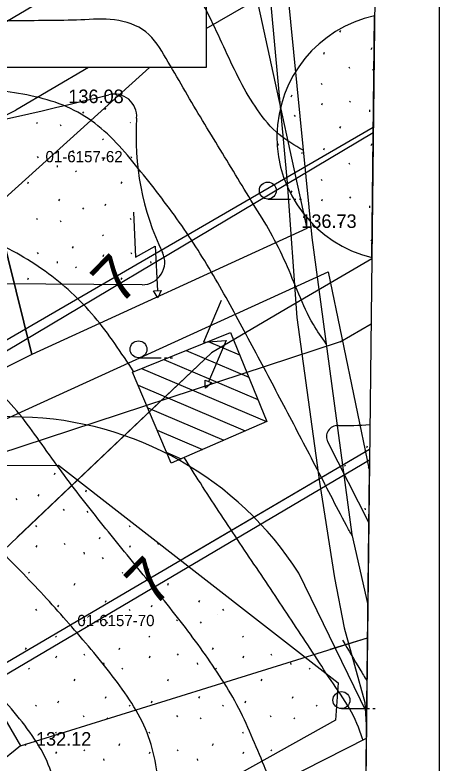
# Model space of a CAD drawing. Extents: x 412225 to 413380, y 4456471 to 4457189.
# Drawn here: x 413276.3 to 413313.9, y 4456910 to 4456976.4 of the extents above; entities that cross this region are included whole.
import ezdxf

# ---------------------------------------------------------------- set-up
doc = ezdxf.new("R2010")
doc.units = 0
for name, color, linetype in [('0_HALİHAZIR', 7, 'Continuous'), ('0_KADASTRO', 7, 'Continuous'), ('0_ÇERÇEVE', 7, 'Continuous'), ('0_ÖNERİ_LEJAND', 7, 'Continuous'), ('Level 28', 7, 'Continuous'), ('Level 41', 7, 'Continuous'), ('Level 54', 7, 'Continuous'), ('Level 62', 7, 'Continuous')]:
    doc.layers.add(name, color=color, linetype=linetype)

msp = doc.modelspace()

# ---------------------------------------------------------------- linework, layer by layer
at = {"layer": '0_HALİHAZIR'}
for p, q in [((413298.752, 4456960.054), (413300.752, 4456960.054)), ((413301.052, 4456960.054), (413301.252, 4456960.054)), ((413301.552, 4456960.054), (413301.752, 4456960.054)), ((413295.436, 4456948.198), (413295.444, 4456948.194)), ((413293.469, 4456947.405), (413296.252, 4456946.22)), ((413291.501, 4456946.613), (413297.061, 4456944.245)), ((413287.287, 4456945.973), (413289.287, 4456945.973)), ((413289.587, 4456945.973), (413289.787, 4456945.973)), ((413290.087, 4456945.973), (413290.287, 4456945.973)), ((413289.533, 4456945.821), (413297.87, 4456942.27)), ((413287.565, 4456945.029), (413298.646, 4456940.308)), ((413287.249, 4456943.533), (413296.752, 4456939.485)), ((413288.1, 4456941.54), (413294.858, 4456938.661)), ((413288.95, 4456939.548), (413292.964, 4456937.838)), ((413289.8, 4456937.555), (413291.07, 4456937.014)), ((413305.281, 4456914.858), (413307.281, 4456914.858)), ((413307.581, 4456914.858), (413307.781, 4456914.858)), ((413308.081, 4456914.858), (413308.281, 4456914.858))]:
    msp.add_line(p, q, dxfattribs=at)
for points in [[(413116.331, 4456890.028), (413109.045, 4456905.121), (413108.991, 4456905.765), (413109.992, 4456907.421), (413126.015, 4456916.948), (413149.238, 4456931.044), (413182.504, 4456947.427), (413224.116, 4456967.077), (413251.948, 4456979.916), (413284.849, 4456997.867), (413288.746, 4456999.833), (413289.324, 4456999.738), (413290.714, 4456998.84), (413297.791, 4456990.684), (413298.627, 4456989.752), (413299.176, 4456988.774), (413299.696, 4456986.572), (413302.643, 4456956.644), (413306.199, 4456930.297), (413307.622, 4456924.066)], [(413308.439, 4456995.203), (413040.966, 4456837.39), (412966.32, 4456784.092)], [(413290.557, 4456994.504), (413294.749, 4456991.207), (413296.58, 4456989.062), (413297.259, 4456987.649), (413297.86, 4456986.25), (413298.338, 4456984.115), (413298.784, 4456979.869), (413300.462, 4456961.486), (413301.317, 4456949.539), (413303.342, 4456934.942), (413304.677, 4456926.46), (413305.536, 4456922.027), (413307.369, 4456915.379), (413307.472, 4456913.409), (413307.494, 4456912.983)], [(413308.103, 4456965.941), (413265.175, 4456940.384), (413047.239, 4456812.664), (412821.475, 4456681.363)], [(413286.835, 4456958.888), (413287.027, 4456954.89), (413288.771, 4456955.869), (413288.967, 4456951.907)], [(413294.622, 4456951.051), (413293.051, 4456947.37), (413295.047, 4456947.491), (413293.494, 4456943.841)], [(412841.576, 4456665.003), (413057.926, 4456790.466), (413273.464, 4456916.652), (413307.769, 4456936.91)], [(413307.485, 4456912.191), (413275.872, 4456896.139), (413259.311, 4456885.136), (413238.607, 4456874.16), (413225.954, 4456866.263)]]:
    msp.add_lwpolyline(points, dxfattribs=at)
for points in [[(413288.631, 4456951.913), (413289.287, 4456951.949), (413288.988, 4456951.277), (413288.773, 4456951.661)], [(413295.442, 4456948.2), (413298.669, 4456940.318), (413290.194, 4456936.633), (413286.751, 4456944.701)], [(413293.194, 4456943.993), (413293.8, 4456943.739), (413293.238, 4456943.264), (413293.212, 4456943.703)]]:
    msp.add_lwpolyline(points, close=True, dxfattribs=at)
for centre in [(413298.752, 4456960.804), (413287.287, 4456946.723), (413305.281, 4456915.608)]:
    msp.add_circle(centre, 0.75, dxfattribs=at)
for points in [[(413301.88, 4456964.387), (413299.768, 4456965.768), (413297.828, 4456967.969), (413296.301, 4456970.527), (413295.004, 4456973.229), (413293.726, 4456975.941), (413292.26, 4456978.542), (413290.297, 4456980.645), (413287.92, 4456981.688), (413285.031, 4456981.852), (413282.058, 4456981.452), (413279.086, 4456981.042), (413276.113, 4456980.639), (413273.139, 4456980.251), (413270.685, 4456979.941)], [(413303.914, 4456947.222), (413302.794, 4456948.92), (413301.5, 4456951.625), (413300.339, 4456954.391), (413299.002, 4456957.075), (413297.449, 4456959.642), (413295.893, 4456962.207), (413294.335, 4456964.77), (413292.775, 4456967.333), (413291.257, 4456969.92), (413289.739, 4456972.508), (413287.924, 4456974.885), (413285.163, 4456975.937), (413282.166, 4456975.946), (413279.167, 4456975.884), (413276.167, 4456975.865), (413273.168, 4456975.845), (413270.168, 4456975.826), (413268.322, 4456975.814)], [(413286.857, 4456944.744), (413285.186, 4456947.233), (413283.371, 4456949.609), (413281.317, 4456951.77), (413279.005, 4456953.646), (413276.483, 4456955.245), (413273.815, 4456956.604), (413271.062, 4456957.788), (413268.251, 4456958.829), (413265.407, 4456959.781), (413262.549, 4456960.692), (413259.688, 4456961.596), (413256.828, 4456962.5), (413253.967, 4456963.404), (413251.107, 4456964.308), (413248.246, 4456965.213), (413245.402, 4456966.164), (413242.728, 4456967.426), (413240.282, 4456969.066), (413238.029, 4456971.039), (413237.376, 4456971.635)], [(413306.226, 4456930.182), (413305.73, 4456931.092), (413304.338, 4456933.749), (413302.961, 4456936.415), (413301.574, 4456939.075), (413300.179, 4456941.73), (413298.775, 4456944.382), (413297.365, 4456947.03), (413295.949, 4456949.674), (413294.496, 4456952.299), (413292.968, 4456954.878), (413291.328, 4456957.386), (413289.577, 4456959.82), (413287.735, 4456962.186), (413285.822, 4456964.496), (413283.683, 4456966.559), (413281.269, 4456968.075), (413278.482, 4456969.048), (413275.536, 4456969.585), (413272.561, 4456969.949), (413269.572, 4456970.191), (413266.578, 4456970.374), (413263.585, 4456970.57), (413260.598, 4456970.834), (413257.619, 4456971.187), (413254.65, 4456971.611), (413253.61, 4456971.779)], [(413290.552, 4456903.593), (413289.84, 4456904.862), (413289.158, 4456907.673), (413288.685, 4456910.597), (413287.763, 4456913.378), (413286.278, 4456915.946), (413284.506, 4456918.359), (413282.598, 4456920.673), (413280.636, 4456922.943), (413278.623, 4456925.165), (413276.557, 4456927.34), (413274.447, 4456929.472), (413272.281, 4456931.546), (413270.036, 4456933.531), (413267.703, 4456935.413), (413265.285, 4456937.187), (413262.8, 4456938.864), (413260.256, 4456940.45), (413257.668, 4456941.967), (413255.063, 4456943.455), (413252.461, 4456944.948), (413249.871, 4456946.462), (413247.295, 4456948), (413244.734, 4456949.561), (413242.187, 4456951.147), (413239.656, 4456952.756), (413237.138, 4456954.388), (413234.648, 4456956.06), (413232.207, 4456957.801), (413229.827, 4456959.625), (413227.507, 4456961.525), (413225.214, 4456963.46), (413222.749, 4456965.089), (413221.515, 4456965.848)], [(413299.159, 4456907.963), (413298.436, 4456909.769), (413297.28, 4456912.493), (413296.019, 4456915.196), (413294.469, 4456917.76), (413292.783, 4456920.235), (413290.981, 4456922.632), (413289.115, 4456924.981), (413287.229, 4456927.314), (413285.338, 4456929.643), (413283.459, 4456931.981), (413281.611, 4456934.344), (413279.826, 4456936.754), (413278.078, 4456939.191), (413276.242, 4456941.553), (413274.123, 4456943.599), (413271.688, 4456945.288), (413269.035, 4456946.681), (413266.331, 4456947.982), (413263.619, 4456949.263), (413260.901, 4456950.533), (413258.173, 4456951.782), (413255.436, 4456953.01), (413252.694, 4456954.227), (413249.963, 4456955.467), (413247.261, 4456956.768), (413244.605, 4456958.159), (413242.009, 4456959.659), (413239.479, 4456961.267), (413237.339, 4456962.715)], [(413307.196, 4456912.044), (413307.156, 4456912.174), (413306.002, 4456914.846), (413304.358, 4456917.355), (413302.715, 4456919.865), (413301.067, 4456922.372), (413299.408, 4456924.872), (413297.737, 4456927.363), (413296.061, 4456929.851), (413294.398, 4456932.348), (413292.771, 4456934.868), (413291.348, 4456937.135)], [(413281.524, 4456899.009), (413281.353, 4456899.194), (413280.216, 4456901.28), (413280.014, 4456904.157), (413279.968, 4456907.093), (413279.288, 4456909.898), (413277.861, 4456912.458), (413276.028, 4456914.817), (413274.003, 4456917.029), (413271.914, 4456919.181), (413269.763, 4456921.271), (413267.552, 4456923.297), (413265.284, 4456925.259), (413262.973, 4456927.172), (413260.638, 4456929.054), (413258.295, 4456930.928), (413255.952, 4456932.802), (413255.81, 4456932.916)], [(413305.379, 4456920.909), (413306.922, 4456918.336), (413307.544, 4456917.3)]]:
    msp.add_spline(points, degree=3, dxfattribs=at)
at = {"layer": '0_KADASTRO'}
for points in [[(413293.288, 4456991.864), (413294.584, 4456992.471), (413302.218, 4456957.445), (413277.818, 4456946.269), (413271.507, 4456971.728)], [(413271.507, 4456971.728), (413277.818, 4456946.269), (413268.942, 4456941.81), (413268.225, 4456943.029), (413266.451, 4456946.047), (413264.303, 4456944.768), (413262.154, 4456943.489), (413262.996, 4456942.057), (413263.928, 4456940.472), (413264.449, 4456939.586), (413264.257, 4456939.49), (413252.151, 4456933.45), (413241.018, 4456965.251), (413253.206, 4456971.533), (413253.571, 4456971.728)], [(413307.423, 4456907.33), (413289.813, 4456897.503), (413272.453, 4456887.807), (413272.186, 4456887.656), (413267.668, 4456885.105), (413244.91, 4456926.572), (413304.095, 4456953.593), (413307.752, 4456936.035)], [(413307.752, 4456936.035), (413307.423, 4456907.33)]]:
    msp.add_lwpolyline(points, dxfattribs=at)
at = {"layer": '0_ÇERÇEVE'}
for points in [[(412231.94, 4457188.937), (413313.937, 4457188.937), (413313.937, 4456471.176), (412231.94, 4456471.176)], [(412246.74, 4457181.275), (413310.435, 4457168.98), (413302.463, 4456474.947), (412238.67, 4456487.241)]]:
    msp.add_lwpolyline(points, close=True, dxfattribs=at)
at = {"layer": '0_ÖNERİ_LEJAND'}
msp.add_lwpolyline([(412842.84, 4457151.85), (413293.288, 4457151.85), (413293.288, 4456971.728), (412842.84, 4456971.728)], close=True, dxfattribs=at)
at = {"layer": 'Level 28'}
for p, q in [((413280.207, 4456936.444), (413304.999, 4456917.137)), ((413294.259, 4456923.178), (413294.259, 4456923.178)), ((413304.999, 4456917.137), (413304.746, 4456913.832)), ((413304.746, 4456913.832), (413286.28, 4456903.528))]:
    msp.add_line(p, q, dxfattribs=at)
msp.add_lwpolyline([(413199.14, 4456936.322), (413280.207, 4456936.444)], dxfattribs=at)
at = {"layer": 'Level 41'}
for p, q in [((413284.317, 4456967.991), (413284.388, 4456968.151)), ((413282.329, 4456967.783), (413282.4, 4456967.677)), ((413278.244, 4456966.854), (413278.315, 4456966.747)), ((413280.343, 4456966.662), (413280.414, 4456966.555)), ((413286.537, 4456966.854), (413286.57, 4456966.805)), ((413284.081, 4456965.401), (413284.152, 4456965.294)), ((413281.44, 4456964.208), (413281.511, 4456964.367)), ((413278.311, 4456963.824), (413278.382, 4456963.717)), ((413284.139, 4456963.479), (413284.211, 4456963.639)), ((413286.604, 4456963.824), (413286.675, 4456963.717)), ((413280.069, 4456963.033), (413280.087, 4456962.873)), ((413281.699, 4456962.563), (413281.769, 4456962.456)), ((413277.462, 4456961.419), (413277.534, 4456961.579)), ((413285.755, 4456961.419), (413285.827, 4456961.579)), ((413280.234, 4456959.889), (413280.304, 4456960.049)), ((413282.329, 4456959.273), (413282.4, 4456959.167)), ((413284.317, 4456959.481), (413284.388, 4456959.641)), ((413278.244, 4456958.344), (413278.315, 4456958.237)), ((413280.343, 4456958.152), (413280.414, 4456958.045)), ((413286.537, 4456958.344), (413286.608, 4456958.237)), ((413284.081, 4456956.891), (413284.152, 4456956.784)), ((413278.311, 4456955.314), (413278.382, 4456955.207)), ((413281.44, 4456955.698), (413281.511, 4456955.857)), ((413286.604, 4456955.314), (413286.675, 4456955.207)), ((413284.139, 4456954.969), (413284.211, 4456955.129)), ((413280.069, 4456954.523), (413280.087, 4456954.363)), ((413281.699, 4456954.053), (413281.769, 4456953.946)), ((413288.362, 4456954.523), (413288.38, 4456954.363)), ((413277.462, 4456952.909), (413277.534, 4456953.069)), ((413285.755, 4456952.909), (413285.827, 4456953.069)), ((413307.534, 4456937.998), (413307.604, 4456938.158)), ((413305.544, 4456936.453), (413305.615, 4456936.346)), ((413307.643, 4456936.261), (413307.714, 4456936.154)), ((413279.838, 4456935.62), (413279.91, 4456935.78)), ((413282.61, 4456934.09), (413282.68, 4456934.25)), ((413276.412, 4456933.474), (413276.483, 4456933.368)), ((413278.4, 4456933.682), (413278.471, 4456933.842)), ((413280.62, 4456932.545), (413280.691, 4456932.438)), ((413282.719, 4456932.353), (413282.79, 4456932.246)), ((413307.369, 4456932.632), (413307.387, 4456932.472)), ((413278.164, 4456931.092), (413278.235, 4456930.985)), ((413286.457, 4456931.092), (413286.528, 4456930.985)), ((413283.816, 4456929.899), (413283.887, 4456930.058)), ((413280.687, 4456929.515), (413280.758, 4456929.408)), ((413288.98, 4456929.515), (413289.051, 4456929.408)), ((413278.222, 4456929.17), (413278.294, 4456929.33)), ((413282.445, 4456928.724), (413282.463, 4456928.564)), ((413286.515, 4456929.17), (413286.587, 4456929.33)), ((413284.075, 4456928.254), (413284.145, 4456928.147)), ((413277.53, 4456926.958), (413277.6, 4456926.851)), ((413285.84, 4456926.932), (413285.893, 4456926.851)), ((413288.131, 4456927.11), (413288.203, 4456927.27)), ((413281.586, 4456925.814), (413281.658, 4456925.974)), ((413289.879, 4456925.814), (413289.951, 4456925.974)), ((413284.358, 4456924.284), (413284.428, 4456924.444)), ((413292.651, 4456924.284), (413292.721, 4456924.444)), ((413278.16, 4456923.668), (413278.231, 4456923.562)), ((413280.148, 4456923.876), (413280.219, 4456924.036)), ((413286.453, 4456923.668), (413286.524, 4456923.562)), ((413288.441, 4456923.876), (413288.512, 4456924.036)), ((413294.746, 4456923.668), (413294.817, 4456923.562)), ((413282.368, 4456922.739), (413282.439, 4456922.632)), ((413290.661, 4456922.739), (413290.732, 4456922.632)), ((413284.467, 4456922.547), (413284.538, 4456922.44)), ((413292.76, 4456922.547), (413292.831, 4456922.44)), ((413279.912, 4456921.286), (413279.983, 4456921.179)), ((413288.205, 4456921.286), (413288.276, 4456921.179)), ((413296.498, 4456921.286), (413296.569, 4456921.179)), ((413277.271, 4456920.093), (413277.342, 4456920.252)), ((413285.564, 4456920.093), (413285.635, 4456920.252)), ((413293.857, 4456920.093), (413293.928, 4456920.252)), ((413279.97, 4456919.364), (413280.042, 4456919.524)), ((413282.435, 4456919.709), (413282.506, 4456919.602)), ((413288.263, 4456919.364), (413288.335, 4456919.524)), ((413290.728, 4456919.709), (413290.799, 4456919.602)), ((413296.556, 4456919.364), (413296.628, 4456919.524)), ((413299.021, 4456919.709), (413299.092, 4456919.602)), ((413284.193, 4456918.918), (413284.211, 4456918.758)), ((413292.486, 4456918.918), (413292.504, 4456918.758)), ((413300.779, 4456918.918), (413300.797, 4456918.758)), ((413277.53, 4456918.448), (413277.6, 4456918.341)), ((413285.823, 4456918.448), (413285.893, 4456918.341)), ((413294.116, 4456918.448), (413294.186, 4456918.341)), ((413302.409, 4456918.448), (413302.479, 4456918.341)), ((413281.586, 4456917.304), (413281.658, 4456917.464)), ((413289.879, 4456917.304), (413289.951, 4456917.464)), ((413298.172, 4456917.304), (413298.244, 4456917.464)), ((413280.148, 4456915.366), (413280.219, 4456915.526)), ((413284.358, 4456915.774), (413284.428, 4456915.934)), ((413288.441, 4456915.366), (413288.512, 4456915.526)), ((413292.651, 4456915.774), (413292.721, 4456915.934)), ((413296.734, 4456915.366), (413296.805, 4456915.526)), ((413300.944, 4456915.774), (413301.014, 4456915.934)), ((413278.16, 4456915.158), (413278.231, 4456915.052)), ((413286.453, 4456915.158), (413286.524, 4456915.052)), ((413294.746, 4456915.158), (413294.817, 4456915.052)), ((413303.039, 4456915.158), (413303.11, 4456915.052)), ((413282.368, 4456914.229), (413282.439, 4456914.122)), ((413290.661, 4456914.229), (413290.732, 4456914.122)), ((413298.954, 4456914.229), (413299.025, 4456914.122)), ((413284.467, 4456914.037), (413284.538, 4456913.93)), ((413292.76, 4456914.037), (413292.831, 4456913.93)), ((413301.053, 4456914.037), (413301.124, 4456913.93)), ((413279.912, 4456912.776), (413279.983, 4456912.669)), ((413288.205, 4456912.776), (413288.276, 4456912.669)), ((413296.498, 4456912.776), (413296.569, 4456912.669)), ((413277.271, 4456911.583), (413277.342, 4456911.742)), ((413285.564, 4456911.583), (413285.635, 4456911.742)), ((413293.857, 4456911.583), (413293.928, 4456911.742)), ((413279.97, 4456910.854), (413280.042, 4456911.014)), ((413282.435, 4456911.199), (413282.506, 4456911.092)), ((413288.263, 4456910.854), (413288.335, 4456911.014)), ((413290.728, 4456911.199), (413290.799, 4456911.092)), ((413296.556, 4456910.854), (413296.628, 4456911.014)), ((413299.021, 4456911.199), (413299.092, 4456911.092)), ((413284.193, 4456910.408), (413284.211, 4456910.248)), ((413292.486, 4456910.408), (413292.504, 4456910.248))]:
    msp.add_line(p, q, dxfattribs=at)
at = {"layer": 'Level 54'}
for p, q in [((413261.145, 4456947.298), (413288.267, 4456971.728)), ((413261.145, 4456947.298), (413288.267, 4456971.728)), ((413261.145, 4456947.298), (413288.267, 4456971.728)), ((413241.704, 4456950.982), (413276.408, 4456967.929)), ((413241.704, 4456950.982), (413276.408, 4456967.929)), ((413241.704, 4456950.982), (413276.408, 4456967.929)), ((413305.157, 4456947.388), (413268.232, 4456935.225)), ((413305.157, 4456947.388), (413268.232, 4456935.225)), ((413305.157, 4456947.388), (413268.232, 4456935.225)), ((413269.745, 4456923.619), (413293.761, 4456946.414)), ((413276.515, 4456930.045), (413293.761, 4456946.414)), ((413276.515, 4456930.045), (413293.761, 4456946.414)), ((413269.745, 4456923.619), (413276.832, 4456911.546)), ((413276.832, 4456911.546), (413307.588, 4456921.137)), ((413304.295, 4456920.111), (413307.588, 4456921.137)), ((413304.295, 4456920.111), (413307.588, 4456921.137)), ((413276.835, 4456911.546), (413227.751, 4456872.193))]:
    msp.add_line(p, q, dxfattribs=at)
for points in [[(413293.288, 4456975.185), (413300.577, 4456979.412)], [(413293.288, 4456975.185), (413300.577, 4456979.412)], [(413293.288, 4456975.185), (413300.577, 4456979.412)], [(413282.862, 4456971.728), (413276.408, 4456967.929)], [(413282.862, 4456971.728), (413276.408, 4456967.929)], [(413282.862, 4456971.728), (413276.408, 4456967.929)], [(413046.364, 4456813.097), (413264.689, 4456941.261), (413308.102, 4456966.436)], [(413250.06, 4456932.673), (413264.689, 4456941.261), (413308.102, 4456966.436)], [(413250.06, 4456932.673), (413264.689, 4456941.261), (413308.102, 4456966.436)], [(413308.102, 4456966.436), (413308.108, 4456966.44)], [(413308.102, 4456966.436), (413308.108, 4456966.44)], [(413308.102, 4456966.436), (413308.108, 4456966.44)], [(413307.974, 4456954.757), (413300.432, 4456950.33)], [(413307.974, 4456954.757), (413300.432, 4456950.33)], [(413307.974, 4456954.757), (413300.432, 4456950.33)], [(413300.432, 4456950.33), (413293.761, 4456946.414)], [(413305.157, 4456947.388), (413307.908, 4456948.983)], [(413307.773, 4456937.825), (413273.289, 4456917.582), (413057.204, 4456790.554)], [(413307.773, 4456937.825), (413291.31, 4456928.161)], [(413307.773, 4456937.825), (413291.31, 4456928.161)], [(413307.78, 4456937.829), (413307.773, 4456937.825)], [(413307.78, 4456937.829), (413307.773, 4456937.825)], [(413307.78, 4456937.829), (413307.773, 4456937.825)]]:
    msp.add_lwpolyline(points, dxfattribs=at)
at = {"layer": 'Level 62'}
for p, q in [((413305.154, 4456974.852), (413305.226, 4456975.012)), ((413307.926, 4456973.322), (413307.996, 4456973.482)), ((413303.716, 4456972.914), (413303.787, 4456973.074)), ((413305.936, 4456971.777), (413306.007, 4456971.67)), ((413308.035, 4456971.585), (413308.106, 4456971.478)), ((413303.48, 4456970.324), (413303.551, 4456970.217)), ((413300.839, 4456969.131), (413300.91, 4456969.29)), ((413303.538, 4456968.402), (413303.61, 4456968.562)), ((413306.003, 4456968.747), (413306.074, 4456968.64)), ((413307.761, 4456967.956), (413307.779, 4456967.796)), ((413301.098, 4456967.486), (413301.168, 4456967.379)), ((413305.154, 4456966.342), (413305.226, 4456966.502)), ((413299.633, 4456964.812), (413299.703, 4456964.972)), ((413303.716, 4456964.404), (413303.787, 4456964.564)), ((413307.926, 4456964.812), (413307.996, 4456964.972)), ((413301.728, 4456964.196), (413301.799, 4456964.09)), ((413305.936, 4456963.267), (413306.007, 4456963.16)), ((413308.035, 4456963.075), (413308.069, 4456963.023)), ((413303.48, 4456961.814), (413303.551, 4456961.707)), ((413300.839, 4456960.621), (413300.91, 4456960.78)), ((413303.538, 4456959.892), (413303.61, 4456960.052)), ((413306.003, 4456960.237), (413306.074, 4456960.13)), ((413307.761, 4456959.446), (413307.779, 4456959.286)), ((413305.154, 4456957.832), (413305.226, 4456957.992)), ((413307.926, 4456956.302), (413307.994, 4456956.457)), ((413287.601, 4456952.452), (413206.803, 4456952.909)), ((413276.956, 4456940.715), (413205.575, 4456942.481)), ((413307.705, 4456931.352), (413304.064, 4456938.511)), ((413307.512, 4456914.534), (413301.492, 4456926.879))]:
    msp.add_line(p, q, dxfattribs=at)
msp.add_lwpolyline([(413307.976, 4456954.869), (413308.222, 4456976.307)], dxfattribs=at)
for centre, radius, start, end in [((413310.565, 4456965.56), 11, 102.30149, 256.38229), ((413204.323, 4457290.154), 330.749, 270.59334, 284.05458), ((413285.129, 4456967.366), 2, 355.93775, 104.05458), ((413310.565, 4456965.56), 23.5, 175.93775, 205.82407), ((413287.612, 4456954.452), 2, 269.67571, 25.82407), ((413276.214, 4456910.724), 30, 32.58237, 88.58261), ((413305.571, 4456964.602), 24.645, 268.62562, 275.20246), ((413304.956, 4456938.964), 1, 88.62562, 206.96105)]:
    msp.add_arc(centre, radius, start, end, dxfattribs=at)

# ---------------------------------------------------------------- texts
at = {"layer": '0_HALİHAZIR'}
for s, p in [('136.08 ', (413281.065, 4456968.564)), ('136.73 ', (413301.721, 4456957.49)), ('132.12 ', (413278.194, 4456911.563))]:
    msp.add_text(s, height=1.2, dxfattribs=at).set_placement(p)
at = {"layer": '0_KADASTRO'}
for s, p in [('01-6157-62', (413279.039, 4456963.316)), ('01-6157-62', (413279.039, 4456963.316)), ('01-6157-70', (413281.867, 4456922.164)), ('01-6157-70', (413281.867, 4456922.164))]:
    msp.add_text(s, height=1, dxfattribs=at).set_placement(p)
at = {"layer": 'Level 54'}
for p in [(413285.598, 4456950.515), (413288.588, 4456923.698)]:
    msp.add_text('7', height=4, rotation=45.56092, dxfattribs=at).set_placement(p)

doc.saveas('drawing.dxf')
